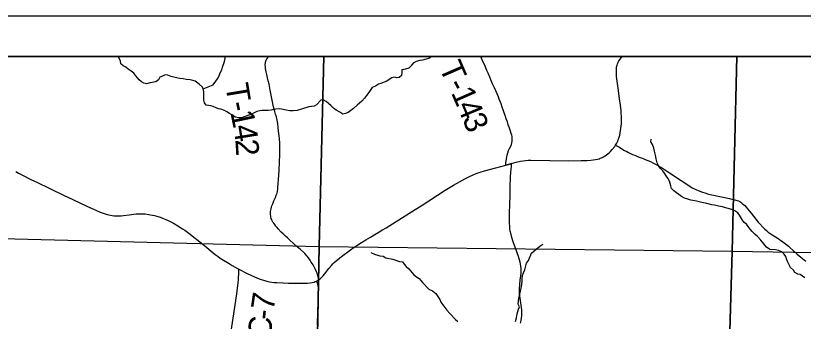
# Model space of a CAD drawing. Extents: x 0 to 34, y 0 to 22.
# Drawn here: x 13.784 to 15.724, y 19.748 to 20.5 of the extents above; entities that cross this region are included whole.
import ezdxf

# ---------------------------------------------------------------- set-up
doc = ezdxf.new("R2010")
doc.units = 0
for name, color, linetype in [('GM_X_Corporation', 7, 'Continuous'), ('GM_X_County_Road', 7, 'Continuous'), ('GM_X_County_Road_Text', 7, 'Continuous'), ('GM_X_Minor_River', 7, 'Continuous'), ('GM_X_State_Route', 7, 'Continuous'), ('GM_X_Township_Road', 7, 'Continuous'), ('GM_X_Township_Road_Text', 7, 'Continuous'), ('SH_Data', 7, 'Continuous')]:
    doc.layers.add(name, color=color, linetype=linetype)

msp = doc.modelspace()

# ---------------------------------------------------------------- linework, layer by layer
at = {"layer": 'GM_X_Corporation'}
msp.add_lwpolyline([(13.2742, 17.4966), (14.0954, 17.4811), (14.726, 17.4654), (14.7561, 17.4645), (15.8426, 17.4278), (15.8844, 17.4269), (16.4807, 17.4161), (16.4886, 17.7392), (16.5168, 18.8707), (16.5174, 18.8935), (16.5475, 18.8929), (16.752, 18.8891), (16.7532, 19.0614), (16.7547, 19.2837), (16.7652, 20.328), (16.7661, 20.4), (11.5001, 20.4)], dxfattribs=at)
for points in [[(14.5433, 20.4), (13.5276, 20.4), (13.52, 19.9573), (14.532, 19.9321)], [(15.5604, 20.4), (14.5433, 20.4), (14.532, 19.9321), (15.5496, 19.9206)], [(16.7642, 20.4), (15.5604, 20.4), (15.5496, 19.9206), (16.7598, 19.9006)], [(14.532, 19.9321), (14.5125, 18.9236), (13.4956, 18.9396), (13.52, 19.9573)], [(14.532, 19.9321), (15.5496, 19.9206), (15.5197, 18.9088), (14.5125, 18.9236)], [(16.7598, 19.9006), (16.7485, 18.8896), (16.5138, 18.8938), (15.5197, 18.9088), (15.5496, 19.9206)]]:
    msp.add_lwpolyline(points, close=True, dxfattribs=at)
at = {"layer": 'GM_X_County_Road'}
for points in [[(15.2621, 20.1813), (15.27, 20.177), (15.2844, 20.1686), (15.2894, 20.1657), (15.2937, 20.1635), (15.2974, 20.1618), (15.304, 20.1588), (15.3098, 20.1564), (15.3157, 20.1538), (15.3223, 20.1514), (15.3283, 20.1491), (15.3353, 20.1462), (15.3482, 20.1409), (15.3542, 20.138), (15.3622, 20.1337), (15.3666, 20.1313), (15.3702, 20.1291), (15.3749, 20.1263), (15.3847, 20.1202), (15.395, 20.1131), (15.4236, 20.0944), (15.4453, 20.0801), (15.451, 20.0766), (15.4579, 20.0731), (15.4615, 20.0714), (15.4657, 20.0695), (15.4759, 20.0657), (15.4818, 20.0638), (15.491, 20.0611), (15.499, 20.0594), (15.5425, 20.0502), (15.5484, 20.0487), (15.5537, 20.0475), (15.5586, 20.046), (15.5648, 20.0441), (15.5679, 20.0425), (15.5709, 20.0407), (15.5742, 20.0381), (15.5775, 20.0352), (15.5803, 20.0325), (15.5872, 20.0247), (15.5915, 20.0197), (15.596, 20.0136), (15.6133, 19.9916), (15.6172, 19.9874), (15.6245, 19.9797), (15.6292, 19.9752), (15.6342, 19.971), (15.6383, 19.9674), (15.6474, 19.961), (15.6603, 19.9531), (15.6743, 19.9434), (15.6803, 19.9388), (15.6876, 19.9326), (15.6914, 19.9293), (15.7096, 19.9127), (15.7185, 19.9055), (15.7311, 19.8961)], [(14.3151, 19.7234), (14.32, 19.7554), (14.3289, 19.8151), (14.3301, 19.823), (14.3325, 19.8417), (14.333, 19.8503), (14.3339, 19.8694), (14.3341, 19.8758)]]:
    msp.add_lwpolyline(points, dxfattribs=at)
at = {"layer": 'GM_X_Minor_River'}
for points in [[(14.0487, 20.3766), (14.043, 20.3816), (14.0423, 20.388), (14.0385, 20.3972), (14.0357, 20.4)], [(14.2457, 20.32), (14.2705, 20.3302), (14.2773, 20.3393), (14.2812, 20.345), (14.2854, 20.3522), (14.2877, 20.3594), (14.2919, 20.367), (14.2934, 20.3738), (14.2988, 20.3875), (14.3004, 20.3951), (14.3004, 20.4)], [(14.7354, 20.3679), (14.7453, 20.3691), (14.7533, 20.3714), (14.7602, 20.3786), (14.7655, 20.385), (14.7712, 20.3884), (14.7807, 20.3907), (14.7872, 20.3918), (14.7959, 20.394), (14.8016, 20.3952), (14.8081, 20.3997), (14.8082, 20.4)], [(14.7355, 20.3679), (14.7354, 20.3604), (14.7346, 20.3532), (14.7285, 20.3479), (14.7228, 20.3468), (14.7172, 20.3487), (14.7107, 20.3472), (14.7042, 20.3427), (14.6985, 20.3393), (14.6921, 20.3367), (14.6837, 20.3336), (14.6776, 20.3314), (14.6704, 20.3269), (14.662, 20.3231), (14.654, 20.3113), (14.6483, 20.3038), (14.6437, 20.2969), (14.6372, 20.2897), (14.6311, 20.2844), (14.6254, 20.2799), (14.6163, 20.2719), (14.6102, 20.267), (14.6033, 20.2617), (14.5969, 20.2591), (14.5904, 20.2576), (14.5828, 20.2629), (14.5738, 20.2675), (14.5669, 20.2721), (14.5617, 20.2786), (14.5549, 20.284), (14.5488, 20.2893), (14.542, 20.2927), (14.5355, 20.292), (14.5256, 20.2806), (14.5192, 20.2776), (14.5127, 20.2765), (14.5066, 20.2758), (14.4884, 20.2698), (14.4778, 20.2668), (14.4675, 20.2656), (14.4595, 20.2657), (14.4504, 20.2676), (14.4394, 20.2699), (14.4334, 20.2707), (14.4254, 20.27), (14.4197, 20.2692), (14.4133, 20.2677), (14.4064, 20.2666), (14.3912, 20.2667), (14.3855, 20.2663), (14.378, 20.2645), (14.37, 20.2603), (14.3639, 20.2573), (14.3559, 20.2547), (14.3472, 20.2509), (14.3407, 20.249), (14.3335, 20.2487), (14.3251, 20.2502), (14.3164, 20.2559), (14.3108, 20.2594), (14.3047, 20.2632), (14.2983, 20.2666), (14.2899, 20.2697), (14.2835, 20.2709), (14.2778, 20.2732), (14.2706, 20.2766), (14.2646, 20.2785), (14.2536, 20.2797), (14.2494, 20.2854), (14.2479, 20.2919), (14.2479, 20.298), (14.2476, 20.3041), (14.2473, 20.3117), (14.2465, 20.3174), (14.2443, 20.3242), (14.2363, 20.3315), (14.2261, 20.3391), (14.2204, 20.3403), (14.2144, 20.3422), (14.2038, 20.3434), (14.1965, 20.3445), (14.1882, 20.3457), (14.1772, 20.3484), (14.1674, 20.3507), (14.1586, 20.3538), (14.1526, 20.3542), (14.1461, 20.3516), (14.1396, 20.3485), (14.1358, 20.3421), (14.1297, 20.3376), (14.1153, 20.3346), (14.1062, 20.3327), (14.1001, 20.3342), (14.0944, 20.3373), (14.0884, 20.3423), (14.0801, 20.3522), (14.0752, 20.3587), (14.0684, 20.3632), (14.0616, 20.3686), (14.0555, 20.3732), (14.0487, 20.3766)], [(15.7281, 19.8545), (15.7225, 19.8591), (15.7164, 19.8629), (15.7107, 19.8641), (15.7035, 19.8679), (15.7005, 19.8736), (15.6929, 19.8801), (15.6866, 19.893), (15.6843, 19.8991), (15.6813, 19.9075), (15.6772, 19.9132), (15.6715, 19.9185), (15.6635, 19.9224), (15.6563, 19.9235), (15.6419, 19.9243), (15.6336, 19.9301), (15.6272, 19.9385), (15.6196, 19.9476), (15.6113, 19.9564), (15.6049, 19.9625), (15.5989, 19.969), (15.5939, 19.9747), (15.589, 19.9808), (15.5845, 19.9865), (15.5788, 19.9911), (15.5747, 19.9968), (15.5672, 20.009), (15.563, 20.0147), (15.5558, 20.02), (15.5486, 20.0227), (15.5395, 20.0258), (15.5331, 20.0273), (15.5251, 20.0296), (15.5156, 20.0316), (15.5058, 20.0339), (15.499, 20.0347), (15.4872, 20.0378), (15.4747, 20.0405), (15.4614, 20.0432), (15.4527, 20.0455), (15.447, 20.0463), (15.4398, 20.0486), (15.4319, 20.0513), (15.4247, 20.0551), (15.4175, 20.0601), (15.4118, 20.0643), (15.4058, 20.0688), (15.3997, 20.0749), (15.3982, 20.0814), (15.3945, 20.0928), (15.3907, 20.1004), (15.3866, 20.1061), (15.3824, 20.1126), (15.3787, 20.1183), (15.373, 20.1241), (15.3688, 20.1298), (15.3647, 20.1378), (15.3621, 20.1477), (15.3602, 20.1564), (15.3576, 20.167), (15.3561, 20.1743), (15.3528, 20.183), (15.349, 20.1895), (15.3498, 20.196)], [(15.0154, 19.7469), (15.0178, 19.7567), (15.0197, 19.7659), (15.0212, 19.7715), (15.0232, 19.778), (15.0251, 19.7837), (15.0221, 19.7902), (15.0225, 19.7974), (15.0237, 19.8046), (15.0256, 19.8111), (15.0275, 19.8221), (15.0306, 19.8331), (15.0318, 19.846), (15.0322, 19.8532), (15.033, 19.8604), (15.0353, 19.8673), (15.0384, 19.8748), (15.0426, 19.8908), (15.0476, 19.8976), (15.0545, 19.9154), (15.0663, 19.9257), (15.0758, 19.9328), (15.0831, 19.9378)], [(14.6587, 19.9169), (14.6678, 19.9127), (14.6811, 19.9092), (14.6891, 19.908), (14.6959, 19.9042), (14.7129, 19.9007), (14.73, 19.8953), (14.7372, 19.8942), (14.741, 19.8885), (14.7463, 19.8827), (14.7523, 19.877), (14.7651, 19.8618), (14.7712, 19.8572), (14.7784, 19.853), (14.7863, 19.8435), (14.8022, 19.8267), (14.8113, 19.8225), (14.8188, 19.816), (14.829, 19.8015), (14.8312, 19.7947), (14.8463, 19.7748), (14.8539, 19.7668), (14.8679, 19.7523), (14.8735, 19.747)]]:
    msp.add_lwpolyline(points, dxfattribs=at)
at = {"layer": 'GM_X_State_Route'}
for points in [[(15.0057, 20.1363), (15.0172, 20.1393), (15.0281, 20.1419), (15.034, 20.143), (15.0397, 20.1437), (15.0464, 20.1442), (15.0535, 20.1446), (15.1466, 20.1432), (15.1769, 20.1436), (15.191, 20.1439), (15.2007, 20.1447), (15.2064, 20.1453), (15.2129, 20.1461), (15.2177, 20.1472), (15.2212, 20.1481), (15.2243, 20.149), (15.2277, 20.1505), (15.2309, 20.1518), (15.2333, 20.1531), (15.2364, 20.1548), (15.24, 20.1572), (15.2464, 20.1625), (15.2496, 20.1658), (15.254, 20.1706), (15.2598, 20.1781), (15.2621, 20.1813), (15.265, 20.1862), (15.2672, 20.1911), (15.2685, 20.1949), (15.2707, 20.2008), (15.2722, 20.2063), (15.2734, 20.2119), (15.2745, 20.2174), (15.2753, 20.2227), (15.2758, 20.228), (15.2762, 20.2338), (15.2765, 20.2455), (15.2764, 20.2501), (15.2757, 20.262), (15.2754, 20.2663), (15.274, 20.2802), (15.2719, 20.2956), (15.2691, 20.3158), (15.2646, 20.3507), (15.264, 20.3576), (15.2639, 20.3621), (15.2644, 20.3731), (15.2651, 20.3762), (15.2659, 20.3787), (15.2667, 20.3816), (15.2681, 20.3847), (15.2696, 20.3876), (15.2717, 20.3909), (15.2736, 20.3935), (15.2758, 20.3964), (15.2785, 20.3992), (15.2794, 20.4)], [(14.5315, 19.8506), (14.5343, 19.8527), (14.5373, 19.8554), (14.5417, 19.8601), (14.5481, 19.8682), (14.5521, 19.8737), (14.5553, 19.8776), (14.5618, 19.8853), (14.5655, 19.889), (14.5691, 19.8926), (14.5734, 19.8965), (14.5826, 19.904), (14.5932, 19.9122), (14.6024, 19.9186), (14.6126, 19.9261), (14.6268, 19.9359), (14.6361, 19.9419), (14.647, 19.9485), (14.658, 19.955), (14.688, 19.9727), (14.697, 19.9782), (14.7686, 20.023), (14.7827, 20.0322), (14.8426, 20.0705), (14.8628, 20.0829), (14.8772, 20.0911), (14.891, 20.0986), (14.9018, 20.1042), (14.9109, 20.1083), (14.9187, 20.1114), (14.9283, 20.1148), (14.9394, 20.1183), (14.9673, 20.1257), (14.9916, 20.1325)], [(14.9916, 20.1325), (14.9981, 20.1342), (15.0057, 20.1363)], [(13.7843, 20.1166), (13.7911, 20.1126), (13.7989, 20.1083), (13.8231, 20.0964), (13.8363, 20.09), (13.9022, 20.0584), (13.925, 20.0477), (13.9435, 20.0389), (13.97, 20.0264), (13.9814, 20.0212), (13.9919, 20.0168), (13.9968, 20.0149), (14.0047, 20.0123), (14.0094, 20.0109), (14.0139, 20.0098), (14.0177, 20.0091), (14.0222, 20.0084), (14.027, 20.0078), (14.0341, 20.0073), (14.044, 20.0075), (14.0495, 20.008), (14.0638, 20.0099), (14.0813, 20.012), (14.0846, 20.0122), (14.0909, 20.0126), (14.0977, 20.0124), (14.103, 20.0121), (14.1121, 20.0109), (14.1166, 20.0102), (14.1264, 20.0081), (14.1316, 20.0066), (14.1403, 20.004), (14.1457, 20.002), (14.1542, 19.9986), (14.1596, 19.996), (14.1682, 19.9916), (14.173, 19.989), (14.1836, 19.9827), (14.195, 19.9755), (14.2005, 19.9718), (14.2137, 19.9625), (14.2193, 19.9583), (14.2375, 19.9437), (14.2452, 19.9375), (14.2758, 19.9123), (14.2831, 19.9069), (14.2881, 19.9033), (14.2918, 19.9008), (14.3099, 19.8897), (14.3174, 19.8853), (14.3302, 19.8779), (14.3341, 19.8758), (14.3371, 19.8742), (14.3531, 19.8661), (14.3649, 19.8605), (14.3784, 19.8547), (14.3842, 19.8523), (14.3888, 19.8506), (14.3947, 19.8487), (14.4026, 19.8466), (14.4092, 19.8451), (14.4148, 19.8444), (14.4208, 19.8437), (14.4274, 19.8431), (14.4434, 19.8423), (14.456, 19.8419), (14.4823, 19.8415), (14.5031, 19.8418), (14.5095, 19.8424), (14.5144, 19.8432), (14.5193, 19.8445), (14.5221, 19.8455), (14.5253, 19.8469)], [(14.5253, 19.8469), (14.5278, 19.8482), (14.5315, 19.8506)]]:
    msp.add_lwpolyline(points, dxfattribs=at)
at = {"layer": 'GM_X_Township_Road'}
for points in [[(14.4243, 20.2581), (14.4227, 20.2641), (14.4195, 20.2761), (14.416, 20.2918), (14.4114, 20.3167), (14.4083, 20.3319), (14.4065, 20.3396), (14.4049, 20.3474), (14.4031, 20.355), (14.4016, 20.3619), (14.3998, 20.3702), (14.3992, 20.3747), (14.3989, 20.3787), (14.3994, 20.3854), (14.4001, 20.3879), (14.4008, 20.3899), (14.4017, 20.3916), (14.4028, 20.3937), (14.4074, 20.4)], [(14.9916, 20.1325), (14.9919, 20.1382), (14.9922, 20.1423), (14.993, 20.1477), (14.994, 20.1526), (14.995, 20.1569), (14.9963, 20.1625), (14.9984, 20.1679), (15.001, 20.1734), (15.0037, 20.1786), (15.0055, 20.1832), (15.0067, 20.1872), (15.0073, 20.1915), (15.0076, 20.1957), (15.0075, 20.1989), (15.0071, 20.2024), (15.0064, 20.2057), (15.0051, 20.2103), (15.0032, 20.2158), (15.0013, 20.2211), (14.9997, 20.2256), (14.9978, 20.2316), (14.9954, 20.2388), (14.9927, 20.2466), (14.9899, 20.2547), (14.9869, 20.2632), (14.9849, 20.2687), (14.9828, 20.2746), (14.9798, 20.2828), (14.9774, 20.2893), (14.9755, 20.2945), (14.9733, 20.3001), (14.9703, 20.3076), (14.9672, 20.3149), (14.9636, 20.3228), (14.9591, 20.3328), (14.9551, 20.3419), (14.9521, 20.3489), (14.9479, 20.3586), (14.9451, 20.3651), (14.9406, 20.3756), (14.9335, 20.3917), (14.93, 20.4)], [(14.5315, 19.8506), (14.5295, 19.8573), (14.528, 19.8628), (14.5268, 19.866), (14.5253, 19.8699), (14.523, 19.8752), (14.5205, 19.8802), (14.5168, 19.8868), (14.5124, 19.8933), (14.5095, 19.8981), (14.5052, 19.904), (14.5021, 19.9081), (14.4968, 19.9143), (14.4929, 19.9183), (14.486, 19.9246), (14.4775, 19.9312), (14.4691, 19.9386), (14.4586, 19.9483), (14.4537, 19.9529), (14.4492, 19.9573), (14.4433, 19.9628), (14.4383, 19.9676), (14.4309, 19.9751), (14.428, 19.9783), (14.4253, 19.9817), (14.4223, 19.9858), (14.4202, 19.989), (14.418, 19.9922), (14.4163, 19.9953), (14.4151, 19.998), (14.4137, 20.0012), (14.4129, 20.0042), (14.4124, 20.0076), (14.4122, 20.0106), (14.412, 20.0142), (14.4123, 20.0179), (14.4128, 20.0216), (14.4135, 20.025), (14.4145, 20.0287), (14.4155, 20.032), (14.4174, 20.0373), (14.4201, 20.0443), (14.4239, 20.0523), (14.4262, 20.0581), (14.428, 20.063), (14.4292, 20.0682), (14.4298, 20.0731), (14.4302, 20.0788), (14.4306, 20.0861), (14.4316, 20.0977), (14.4324, 20.1068), (14.4335, 20.1205), (14.434, 20.1388), (14.4348, 20.1587), (14.4351, 20.1675), (14.4349, 20.1809), (14.4345, 20.1865), (14.4337, 20.1982), (14.4331, 20.2047), (14.4317, 20.2162), (14.4311, 20.2248), (14.4298, 20.2346), (14.4283, 20.2428), (14.4263, 20.2511), (14.4243, 20.2581)], [(15.0057, 20.1363), (14.9981, 20.1342), (14.9916, 20.1325)], [(15.0279, 19.743), (15.0291, 19.7498), (15.0301, 19.7558), (15.0309, 19.7619), (15.031, 19.775), (15.0303, 19.7818), (15.0256, 19.8166), (15.0252, 19.8235), (15.0252, 19.8287), (15.0259, 19.8383), (15.0271, 19.8488), (15.0286, 19.8601), (15.0295, 19.8668), (15.0298, 19.8733), (15.0297, 19.8783), (15.029, 19.8825), (15.0278, 19.8889), (15.0268, 19.8934), (15.0246, 19.9015), (15.0228, 19.9071), (15.0156, 19.9278), (15.0099, 19.9436), (15.0068, 19.9542), (15.0046, 19.9618), (15.0027, 19.9694), (15.0016, 19.9749), (15.0011, 19.9803), (15.0008, 19.99), (15.0009, 20.0117), (15.001, 20.0172), (15.0014, 20.0319), (15.0017, 20.043), (15.002, 20.0515), (15.0023, 20.0606), (15.0025, 20.0697), (15.0027, 20.0779), (15.0031, 20.1028), (15.0038, 20.1146), (15.0046, 20.1212), (15.0054, 20.1296), (15.0057, 20.1363)], [(14.5253, 19.8469), (14.5278, 19.8482), (14.5315, 19.8506)], [(14.5274, 19.7374), (14.528, 19.7488), (14.5284, 19.761), (14.5287, 19.7715), (14.5299, 19.8123), (14.5301, 19.8282), (14.53, 19.8314), (14.5296, 19.8343), (14.5285, 19.839), (14.5268, 19.8431), (14.5253, 19.8469)]]:
    msp.add_lwpolyline(points, dxfattribs=at)
at = {"layer": 'SH_Data'}
for points in [[(10.5, 20.5), (17.5, 20.5), (17.5, 13.5), (10.5, 13.5)], [(10.6, 20.4), (17.4, 20.4), (17.4, 13.6), (10.6, 13.6)]]:
    msp.add_lwpolyline(points, close=True, dxfattribs=at)

# ---------------------------------------------------------------- texts
at = {"layer": 'GM_X_County_Road_Text'}
for s, rotation, p in [('7', 81.6388, (14.4194, 19.772)), ('-', 83.4288, (14.4168, 19.7493)), ('C', 83.7391, (14.4117, 19.703))]:
    msp.add_text(s, height=0.0568, rotation=rotation, dxfattribs=at).set_placement(p)
at = {"layer": 'GM_X_Township_Road_Text'}
for s, rotation, p in [('T', 293.5509, (14.8263, 20.3738)), ('T', 279.5363, (14.3003, 20.3293)), ('-', 298.0078, (14.8454, 20.3305)), ('1', 293.6455, (14.8559, 20.3109)), ('-', 282.1433, (14.3079, 20.2847)), ('4', 292.8597, (14.8698, 20.279)), ('1', 281.7386, (14.3128, 20.2619)), ('3', 292.6615, (14.8834, 20.2468)), ('4', 279.1561, (14.3197, 20.2283)), ('2', 273.515, (14.3252, 20.1953))]:
    msp.add_text(s, height=0.0568, rotation=rotation, dxfattribs=at).set_placement(p)

doc.saveas('drawing.dxf')
